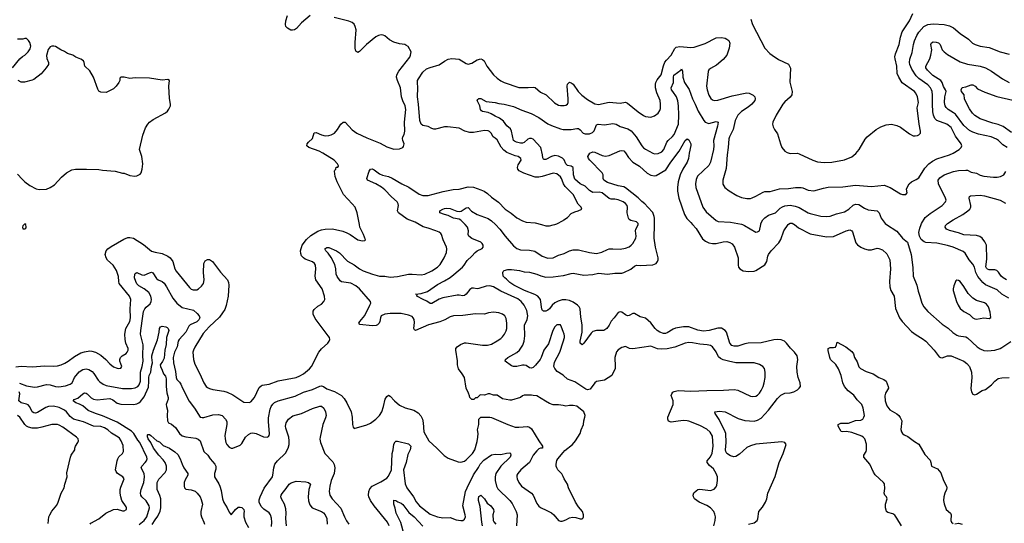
# Model space of a CAD drawing. Header units: inches. Extents: x 1771504 to 1971212, y 471788 to 643615.
# Tile 531 of 587: x 1903994 to 1914876, y 526698 to 532264. Entities that reach past the tile are written whole.
import ezdxf

# ---------------------------------------------------------------- set-up
doc = ezdxf.new("R2010")
doc.units = ezdxf.units.IN
doc.header["$MEASUREMENT"] = 0
for name, color, linetype in [('B9502', 7, 'Continuous'), ('B9503', 7, 'Continuous'), ('B9512', 7, 'Continuous'), ('B9513', 7, 'Continuous')]:
    doc.layers.add(name, color=color, linetype=linetype)

msp = doc.modelspace()

# ---------------------------------------------------------------- linework, layer by layer
at = {"layer": 'B9502', "color": 5}
for points, elevation in [([(1903950, 528427), (1904010, 528435), (1904130, 528426), (1904270, 528438), (1904370, 528435), (1904410, 528438), (1904452, 528448), (1904494, 528466), (1904530, 528488), (1904598, 528542), (1904670, 528581), (1904710, 528594), (1904770, 528603), (1904790, 528602), (1904830, 528590), (1904890, 528556), (1904946, 528510), (1904990, 528459), (1905030, 528429), (1905070, 528412), (1905090, 528409), (1905110, 528414), (1905121, 528430), (1905100, 528490), (1905099, 528510), (1905107, 528530), (1905128, 528550), (1905170, 528575), (1905183, 528590), (1905191, 528610), (1905191, 528631), (1905168, 528690), (1905159, 528730), (1905157, 528790), (1905166, 528850), (1905210, 528930), (1905219, 528970), (1905215, 529070), (1905223, 529170), (1905209, 529210), (1905094, 529350), (1905089, 529370), (1905085, 529425), (1905064, 529490), (1905026, 529550), (1904966, 529606), (1904948, 529630), (1904939, 529670), (1904950, 529710), (1904968, 529732), (1905003, 529757), (1905143, 529837), (1905190, 529855), (1905210, 529858), (1905251, 529851), (1905361, 529781), (1905450, 529707), (1905490, 529693), (1905570, 529678), (1905631, 529651), (1905656, 529630), (1905685, 529590), (1905710, 529510), (1905725, 529485), (1905870, 529304), (1905890, 529287), (1905910, 529279), (1905950, 529280), (1905970, 529290), (1906003, 529317), (1906025, 529350), (1906033, 529390), (1906027, 529470), (1906029, 529571), (1906042, 529598), (1906068, 529612), (1906090, 529614), (1906126, 529590), (1906215, 529475), (1906289, 529390), (1906300, 529360), (1906304, 529330), (1906298, 529210), (1906276, 529104), (1906260, 529060), (1906237, 529023), (1906203, 528977), (1906089, 528870), (1906023, 528797), (1905930, 528645), (1905913, 528610), (1905909, 528590), (1905915, 528510), (1905930, 528456), (1905986, 528350), (1906028, 528250), (1906055, 528210), (1906070, 528197), (1906090, 528186), (1906130, 528176), (1906250, 528157), (1906287, 528147), (1906350, 528117), (1906470, 528038), (1906530, 528033), (1906550, 528042), (1906590, 528088), (1906642, 528198), (1906661, 528219), (1906675, 528225), (1906750, 528236), (1906850, 528273), (1907050, 528309), (1907090, 528326), (1907130, 528350), (1907196, 528404), (1907218, 528430), (1907300, 528590), (1907330, 528627), (1907399, 528690), (1907414, 528710), (1907421, 528730), (1907418, 528750), (1907405, 528770), (1907260, 528960), (1907238, 529010), (1907239, 529041), (1907250, 529061), (1907290, 529096), (1907330, 529121), (1907357, 529150), (1907365, 529170), (1907361, 529210), (1907338, 529290), (1907268, 529390), (1907261, 529430), (1907268, 529510), (1907264, 529550), (1907251, 529570), (1907229, 529589), (1907150, 529616), (1907130, 529630), (1907110, 529654), (1907101, 529681), (1907099, 529710), (1907116, 529770), (1907164, 529836), (1907210, 529880), (1907290, 529928), (1907330, 529943), (1907370, 529950), (1907452, 529952), (1907565, 529925), (1907609, 529909), (1907648, 529888), (1907732, 529830), (1907782, 529818), (1907810, 529822), (1907815, 529830), (1907794, 529890), (1907754, 529970), (1907748, 530000)], 380), ([(1904044, 530000), (1904030, 529986), (1904025, 529970), (1904030, 529954), (1904050, 529954), (1904062, 529958), (1904066, 529970), (1904062, 530000)], 420), ([(1910000, 527999), (1909949, 528009), (1909889, 528009), (1909850, 528022), (1909806, 528046), (1909710, 528108), (1909670, 528109), (1909650, 528115), (1909570, 528115), (1909550, 528108), (1909530, 528089), (1909430, 528057), (1909410, 528057), (1909330, 528074), (1909270, 528115), (1909230, 528115), (1909190, 528129), (1909170, 528129), (1909130, 528115), (1909084, 528116), (1909050, 528086), (1909030, 528086), (1909013, 528067), (1908990, 528066), (1908968, 528090), (1908967, 528107), (1908956, 528136), (1908929, 528190), (1908909, 528310), (1908885, 528350), (1908844, 528404), (1908834, 528450), (1908832, 528492), (1908813, 528610), (1908816, 528630), (1908829, 528650), (1908866, 528674), (1908910, 528691), (1908930, 528693), (1909110, 528665), (1909166, 528666), (1909210, 528679), (1909270, 528713), (1909310, 528740), (1909330, 528760), (1909354, 528790), (1909370, 528825), (1909377, 528850), (1909379, 528910), (1909370, 528962), (1909355, 528990), (1909330, 529009), (1909290, 529025), (1909230, 529032), (1909177, 529023), (1909130, 529009), (1909030, 529013), (1908890, 528993), (1908789, 528991), (1908750, 528980), (1908693, 528947), (1908637, 528923), (1908514, 528890), (1908370, 528828), (1908356, 528836), (1908351, 528851), (1908356, 528916), (1908353, 528950), (1908344, 528970), (1908330, 528982), (1908290, 528997), (1908210, 529016), (1908090, 529018), (1908030, 529010), (1907990, 528990), (1907980, 528970), (1907974, 528930), (1907966, 528910), (1907950, 528893), (1907935, 528885), (1907890, 528882), (1907754, 528894), (1907744, 528910), (1907753, 528930), (1907810, 528995), (1907865, 529110), (1907873, 529130), (1907871, 529151), (1907750, 529290), (1907710, 529322), (1907652, 529352), (1907550, 529368), (1907537, 529377), (1907504, 529424), (1907491, 529450), (1907489, 529510), (1907477, 529557), (1907436, 529636), (1907403, 529683), (1907376, 529710), (1907366, 529730), (1907390, 529745), (1907410, 529746), (1907495, 529710), (1907530, 529686), (1907616, 529596), (1907690, 529556), (1907751, 529511), (1907790, 529489), (1907892, 529452), (1907970, 529430), (1908030, 529428), (1908090, 529417), (1908170, 529424), (1908290, 529451), (1908330, 529453), (1908430, 529445), (1908470, 529452), (1908550, 529489), (1908612, 529528), (1908641, 529559), (1908687, 529630), (1908711, 529690), (1908716, 529730), (1908711, 529750), (1908674, 529830), (1908657, 529890), (1908650, 529899), (1908630, 529914), (1908594, 529930), (1908510, 529959), (1908453, 529973), (1908408, 530000)], 360), ([(1910000, 528817), (1909984, 528864), (1909970, 528890), (1909950, 528893), (1909930, 528890), (1909907, 528870), (1909887, 528830), (1909838, 528682), (1909787, 528610), (1909758, 528530), (1909745, 528510), (1909696, 528444), (1909670, 528418), (1909650, 528411), (1909630, 528417), (1909590, 528441), (1909570, 528446), (1909550, 528445), (1909490, 528430), (1909451, 528431), (1909430, 528439), (1909360, 528490), (1909365, 528510), (1909388, 528530), (1909490, 528587), (1909518, 528610), (1909555, 528665), (1909571, 528709), (1909576, 528770), (1909573, 528887), (1909601, 528950), (1909609, 528990), (1909608, 529010), (1909598, 529050), (1909569, 529109), (1909536, 529150), (1909498, 529178), (1909310, 529264), (1909230, 529310), (1909190, 529323), (1909150, 529319), (1909070, 529293), (1909050, 529291), (1909010, 529297), (1908990, 529295), (1908970, 529281), (1908930, 529231), (1908910, 529216), (1908890, 529213), (1908850, 529220), (1908830, 529219), (1908670, 529189), (1908630, 529175), (1908550, 529127), (1908530, 529127), (1908493, 529153), (1908452, 529170), (1908385, 529210), (1908387, 529227), (1908368, 529230), (1908430, 529237), (1908500, 529260), (1908610, 529337), (1908690, 529377), (1908750, 529416), (1908793, 529447), (1908887, 529530), (1908905, 529550), (1908939, 529601), (1908992, 529650), (1909028, 529692), (1909051, 529709), (1909104, 529736), (1909116, 529750), (1909116, 529770), (1909106, 529790), (1909090, 529806), (1908990, 529846), (1908958, 529870), (1908949, 529890), (1908956, 529930), (1908945, 529970), (1908916, 530000)], 340), ([(1909251, 530000), (1909300, 529950), (1909360, 529870), (1909450, 529765), (1909490, 529734), (1909530, 529722), (1909630, 529718), (1909687, 529707), (1909770, 529649), (1909830, 529628), (1909890, 529632), (1909950, 529661), (1910000, 529675)], 340), ([(1909762, 530000), (1909810, 529987), (1909850, 529987), (1909890, 529995), (1909907, 530000)], 360), ([(1903990, 528245), (1904070, 528219), (1904156, 528204), (1904190, 528207), (1904290, 528231), (1904330, 528227), (1904390, 528210), (1904427, 528207), (1904501, 528219), (1904550, 528234), (1904575, 528250), (1904601, 528310), (1904650, 528372), (1904690, 528399), (1904730, 528405), (1904757, 528397), (1904794, 528374), (1904814, 528354), (1904861, 528281), (1904880, 528260), (1904916, 528236), (1904950, 528220), (1905130, 528187), (1905230, 528186), (1905270, 528195), (1905298, 528210), (1905315, 528230), (1905330, 528270), (1905330, 528370), (1905348, 528432), (1905357, 528490), (1905354, 528554), (1905360, 528670), (1905329, 528790), (1905331, 528830), (1905353, 528987), (1905363, 529037), (1905376, 529070), (1905390, 529088), (1905435, 529125), (1905446, 529150), (1905450, 529170), (1905445, 529210), (1905421, 529250), (1905370, 529288), (1905310, 529323), (1905290, 529344), (1905276, 529370), (1905264, 529410), (1905265, 529450), (1905270, 529458), (1905290, 529470), (1905344, 529444), (1905370, 529442), (1905430, 529467), (1905450, 529472), (1905467, 529467), (1905505, 529405), (1905525, 529390), (1905570, 529371), (1905591, 529351), (1905618, 529310), (1905685, 529185), (1905729, 529129), (1905790, 529084), (1905914, 529054), (1905957, 529017), (1905979, 528990), (1905984, 528970), (1905974, 528946), (1905950, 528925), (1905879, 528890), (1905863, 528877), (1905830, 528810), (1905757, 528730), (1905744, 528710), (1905734, 528650), (1905704, 528590), (1905691, 528529), (1905694, 528470), (1905717, 528377), (1905722, 528310), (1905730, 528288), (1905759, 528259), (1905775, 528235), (1905794, 528190), (1905867, 528047), (1905926, 527970), (1905990, 527870), (1906010, 527866), (1906030, 527868), (1906130, 527896), (1906190, 527900), (1906230, 527888), (1906270, 527850), (1906282, 527822), (1906285, 527790), (1906262, 527670), (1906263, 527630), (1906272, 527590), (1906282, 527570), (1906310, 527538), (1906330, 527528), (1906350, 527530), (1906430, 527560), (1906450, 527579), (1906490, 527650), (1906521, 527679), (1906550, 527693), (1906570, 527696), (1906609, 527689), (1906690, 527653), (1906729, 527651), (1906743, 527657), (1906752, 527668), (1906753, 527687), (1906742, 527822), (1906744, 527864), (1906761, 527959), (1906772, 527988), (1906790, 528015), (1906810, 528033), (1906850, 528053), (1907038, 528102), (1907130, 528146), (1907230, 528175), (1907310, 528212), (1907330, 528216), (1907350, 528210), (1907390, 528185), (1907474, 528154), (1907549, 528109), (1907579, 528079), (1907610, 528030), (1907658, 527930), (1907670, 527870), (1907671, 527791), (1907680, 527760), (1907690, 527745), (1907830, 527787), (1907870, 527805), (1907930, 527848), (1907970, 527890), (1907995, 527930), (1908016, 527990), (1908032, 528070), (1908050, 528101), (1908070, 528114), (1908090, 528104), (1908135, 528050), (1908190, 528004), (1908254, 527974), (1908350, 527950), (1908399, 527919), (1908427, 527887), (1908445, 527850), (1908453, 527810), (1908460, 527710), (1908517, 527610), (1908605, 527530), (1908686, 527446), (1908730, 527419), (1908839, 527379), (1908870, 527374), (1908910, 527383), (1908930, 527398), (1908998, 527470), (1909023, 527510), (1909050, 527602), (1909057, 527650), (1909062, 527690), (1909055, 527730), (1909068, 527790), (1909067, 527847), (1909090, 527871), (1909190, 527871), (1909210, 527867), (1909388, 527788), (1909470, 527761), (1909510, 527759), (1909608, 527768), (1909630, 527762), (1909650, 527741), (1909730, 527611), (1909773, 527550), (1909772, 527530), (1909750, 527530), (1909730, 527520), (1909710, 527500), (1909670, 527452), (1909629, 527370), (1909532, 527290), (1909498, 527250), (1909490, 527230), (1909490, 527210), (1909493, 527190), (1909509, 527150), (1909541, 527110), (1909652, 527032), (1909670, 527007), (1909710, 526916), (1909730, 526887), (1909751, 526871), (1909821, 526841), (1909870, 526813), (1909898, 526790), (1909950, 526730), (1909970, 526722), (1909990, 526723), (1910000, 526726)], 360), ([(1910000, 529166), (1909990, 529166), (1909946, 529154), (1909907, 529133), (1909880, 529110), (1909850, 529070), (1909830, 529053), (1909810, 529043), (1909784, 529044), (1909771, 529051), (1909765, 529065), (1909751, 529170), (1909719, 529210), (1909687, 529227), (1909573, 529270), (1909457, 529330), (1909410, 529361), (1909376, 529396), (1909357, 529410), (1909339, 529430), (1909334, 529470), (1909338, 529482), (1909347, 529493), (1909390, 529504), (1909430, 529502), (1909518, 529490), (1909570, 529477), (1909630, 529472), (1909710, 529453), (1909753, 529433), (1909810, 529419), (1909890, 529422), (1910000, 529435)], 320), ([(1905315, 526685), (1905370, 526730), (1905398, 526770), (1905428, 526870), (1905426, 526890), (1905390, 526946), (1905343, 526990), (1905332, 527010), (1905330, 527030), (1905338, 527070), (1905367, 527150), (1905375, 527210), (1905369, 527250), (1905336, 527310), (1905343, 527330), (1905381, 527370), (1905394, 527390), (1905401, 527410), (1905400, 527430), (1905320, 527590), (1905298, 527618), (1905256, 527690), (1905230, 527717), (1905070, 527816), (1904910, 527887), (1904831, 527910), (1904750, 527943), (1904690, 527995), (1904655, 528015), (1904614, 528030), (1904584, 528050), (1904595, 528065), (1904638, 528082), (1904690, 528129), (1904710, 528138), (1904730, 528137), (1904740, 528130), (1904783, 528083), (1904808, 528068), (1904850, 528062), (1904990, 528076), (1905022, 528062), (1905070, 528026), (1905110, 528014), (1905250, 528012), (1905290, 528020), (1905310, 528028), (1905330, 528044), (1905370, 528094), (1905416, 528204), (1905422, 528270), (1905420, 528310), (1905425, 528330), (1905445, 528370), (1905450, 528430), (1905460, 528470), (1905453, 528530), (1905456, 528550), (1905472, 528610), (1905516, 528724), (1905536, 528810), (1905540, 528850), (1905550, 528870), (1905570, 528877), (1905610, 528870), (1905623, 528863), (1905636, 528850), (1905644, 528830), (1905617, 528750), (1905614, 528674), (1905597, 528610), (1905590, 528524), (1905574, 528486), (1905546, 528450), (1905550, 528430), (1905570, 528390), (1905583, 528350), (1905604, 528324), (1905614, 528294), (1905612, 528210), (1905621, 528141), (1905635, 528090), (1905635, 528070), (1905614, 528010), (1905615, 527990), (1905626, 527950), (1905622, 527890), (1905627, 527830), (1905640, 527810), (1905670, 527795), (1905716, 527756), (1905759, 527690), (1905790, 527665), (1905830, 527653), (1905940, 527640), (1905968, 527628), (1905987, 527610), (1906029, 527490), (1906074, 527450), (1906100, 527410), (1906150, 527353), (1906160, 527330), (1906163, 527297), (1906146, 527250), (1906146, 527210), (1906194, 527134), (1906207, 527107), (1906220, 527060), (1906235, 526970), (1906250, 526927), (1906288, 526870), (1906310, 526822), (1906330, 526792), (1906379, 526850), (1906410, 526876), (1906430, 526878), (1906450, 526872), (1906470, 526852), (1906476, 526830), (1906471, 526809), (1906471, 526770), (1906488, 526710), (1906521, 526650)], 340), ([(1910000, 528334), (1909934, 528374), (1909907, 528410), (1909899, 528430), (1909903, 528477), (1909965, 528590), (1910000, 528704)], 340), ([(1904771, 526689), (1904781, 526699), (1904870, 526746), (1904947, 526810), (1905030, 526850), (1905070, 526855), (1905130, 526834), (1905150, 526834), (1905173, 526850), (1905175, 526870), (1905170, 526879), (1905121, 526950), (1905110, 526990), (1905105, 527030), (1905105, 527070), (1905110, 527099), (1905150, 527190), (1905135, 527210), (1905075, 527250), (1905060, 527270), (1905054, 527290), (1905070, 527390), (1905078, 527410), (1905090, 527434), (1905130, 527470), (1905140, 527490), (1905136, 527556), (1905115, 527610), (1905098, 527638), (1905084, 527650), (1905010, 527693), (1904967, 527730), (1904930, 527752), (1904890, 527766), (1904810, 527772), (1904698, 527818), (1904590, 527849), (1904550, 527879), (1904512, 527930), (1904490, 527949), (1904430, 527979), (1904369, 527991), (1904311, 527989), (1904283, 527977), (1904190, 527922), (1904170, 527916), (1904150, 527918), (1904130, 527931), (1904104, 527984), (1904086, 528006), (1904070, 528015), (1904009, 528030), (1903985, 528050), (1903997, 528130), (1903989, 528150)], 360), ([(1906777, 526663), (1906781, 526710), (1906776, 526756), (1906767, 526790), (1906750, 526812), (1906694, 526854), (1906664, 526884), (1906642, 526930), (1906642, 526958), (1906651, 526990), (1906695, 527085), (1906787, 527210), (1906793, 527230), (1906801, 527310), (1906814, 527350), (1906844, 527390), (1906930, 527473), (1906960, 527530), (1906971, 527570), (1906973, 527610), (1906967, 527650), (1906934, 527750), (1906932, 527770), (1906940, 527810), (1906964, 527850), (1907014, 527886), (1907110, 527910), (1907230, 527968), (1907310, 527993), (1907330, 527991), (1907355, 527970), (1907374, 527930), (1907380, 527890), (1907375, 527865), (1907345, 527790), (1907314, 527650), (1907312, 527628), (1907317, 527590), (1907366, 527470), (1907456, 527376), (1907468, 527348), (1907477, 527310), (1907468, 527250), (1907436, 527170), (1907420, 527110), (1907416, 527050), (1907422, 527010), (1907449, 526970), (1907545, 526865), (1907584, 526770), (1907607, 526727), (1907632, 526690)], 340), ([(1904310, 526694), (1904317, 526770), (1904327, 526793), (1904349, 526831), (1904403, 526897), (1904419, 526930), (1904453, 527030), (1904485, 527090), (1904493, 527130), (1904519, 527210), (1904515, 527255), (1904554, 527430), (1904562, 527450), (1904602, 527510), (1904602, 527530), (1904609, 527550), (1904635, 527590), (1904642, 527610), (1904639, 527630), (1904621, 527650), (1904470, 527760), (1904430, 527783), (1904410, 527788), (1904350, 527790), (1904240, 527760), (1904189, 527751), (1904130, 527750), (1904090, 527761), (1904070, 527771), (1904049, 527789), (1903995, 527870), (1903970, 527891)], 380), ([(1905457, 526683), (1905490, 526737), (1905522, 526778), (1905547, 526833), (1905554, 526870), (1905553, 526970), (1905544, 527004), (1905512, 527070), (1905515, 527150), (1905530, 527184), (1905600, 527260), (1905617, 527290), (1905617, 527330), (1905602, 527370), (1905581, 527401), (1905530, 527451), (1905473, 527530), (1905445, 527590), (1905412, 527630), (1905405, 527655), (1905405, 527675), (1905410, 527679), (1905430, 527678), (1905445, 527670), (1905508, 527608), (1905539, 527599), (1905579, 527559), (1905650, 527528), (1905710, 527487), (1905740, 527460), (1905767, 527410), (1905788, 527350), (1905808, 527310), (1905852, 527250), (1905854, 527230), (1905823, 527177), (1905813, 527150), (1905810, 527110), (1905815, 527090), (1905830, 527074), (1905890, 527067), (1905932, 527052), (1905956, 527030), (1905987, 526990), (1906001, 526961), (1906014, 526910), (1905997, 526830), (1905996, 526796), (1906002, 526770), (1906030, 526710), (1906035, 526690)], 320), ([(1908078, 526670), (1908060, 526710), (1907910, 526891), (1907870, 526950), (1907853, 526990), (1907850, 527010), (1907852, 527050), (1907862, 527078), (1907891, 527109), (1907985, 527155), (1908050, 527198), (1908070, 527220), (1908102, 527290), (1908109, 527470), (1908123, 527510), (1908129, 527571), (1908142, 527598), (1908150, 527604), (1908170, 527605), (1908290, 527577), (1908317, 527550), (1908311, 527510), (1908283, 527457), (1908266, 527370), (1908236, 527290), (1908255, 527135), (1908271, 527091), (1908345, 526990), (1908376, 526936), (1908414, 526890), (1908530, 526799), (1908610, 526769), (1908670, 526759), (1908750, 526761), (1908818, 526738), (1908870, 526729), (1908890, 526730), (1908910, 526744), (1908920, 526770), (1908919, 526790), (1908892, 526890), (1908922, 527050), (1908938, 527090), (1909010, 527234), (1909066, 527314), (1909085, 527350), (1909124, 527396), (1909210, 527454), (1909250, 527462), (1909310, 527458), (1909374, 527474), (1909410, 527475), (1909419, 527470), (1909424, 527450), (1909415, 527430), (1909310, 527331), (1909258, 527250), (1909249, 527210), (1909249, 527170), (1909262, 527110), (1909277, 527077), (1909412, 526950), (1909436, 526916), (1909482, 526830), (1909494, 526790), (1909486, 526670)], 340), ([(1910000, 527216), (1909986, 527246), (1909943, 527290), (1909929, 527310), (1909923, 527330), (1909923, 527350), (1909929, 527391), (1909942, 527410), (1910000, 527479)], 360), ([(1906943, 526670), (1906935, 526750), (1906939, 526810), (1906936, 526856), (1906920, 526910), (1906886, 526970), (1906881, 526990), (1906885, 527010), (1906894, 527026), (1906939, 527081), (1906971, 527129), (1906994, 527146), (1907050, 527162), (1907156, 527156), (1907187, 527147), (1907208, 527130), (1907191, 527070), (1907182, 526990), (1907187, 526947), (1907201, 526901), (1907228, 526868), (1907329, 526829), (1907352, 526812), (1907370, 526790), (1907389, 526750), (1907392, 526690)], 320), ([(1908244, 526570), (1908205, 526705), (1908153, 526810), (1908145, 526865), (1908128, 526910), (1908130, 526952), (1908150, 526951), (1908174, 526934), (1908210, 526920), (1908230, 526904), (1908296, 526816), (1908353, 526770), (1908450, 526666)], 320), ([(1909110, 526670), (1909100, 526710), (1909085, 526885), (1909064, 526950), (1909063, 526970), (1909070, 526993), (1909090, 527008), (1909130, 526970), (1909162, 526922), (1909200, 526890), (1909232, 526852), (1909234, 526830), (1909225, 526790), (1909228, 526728), (1909234, 526714), (1909255, 526690)], 320)]:
    msp.add_lwpolyline(points, dxfattribs=dict(at, elevation=elevation))
at = {"layer": 'B9503', "color": 5}
for points, elevation in [([(1907204, 532310), (1907109, 532230), (1907052, 532168), (1907030, 532151), (1907010, 532147), (1906990, 532148), (1906953, 532170), (1906937, 532190), (1906931, 532211), (1906935, 532250), (1906955, 532310)], 380), ([(1907748, 530000), (1907723, 530130), (1907701, 530190), (1907670, 530229), (1907572, 530330), (1907501, 530470), (1907481, 530530), (1907475, 530590), (1907478, 530602), (1907487, 530613), (1907490, 530634), (1907510, 530634), (1907516, 530644), (1907518, 530650), (1907508, 530670), (1907469, 530710), (1907346, 530790), (1907305, 530810), (1907191, 530851), (1907169, 530870), (1907172, 530890), (1907187, 530910), (1907230, 530950), (1907250, 531015), (1907270, 531017), (1907330, 530992), (1907370, 530982), (1907410, 530984), (1907437, 530990), (1907475, 531010), (1907506, 531050), (1907543, 531110), (1907570, 531133), (1907590, 531131), (1907670, 531048), (1907721, 531010), (1907830, 530959), (1907979, 530899), (1908050, 530859), (1908130, 530831), (1908190, 530838), (1908228, 530852), (1908236, 530864), (1908242, 530890), (1908227, 530927), (1908225, 530950), (1908230, 530970), (1908245, 530995), (1908250, 531030), (1908247, 531130), (1908262, 531270), (1908255, 531310), (1908227, 531367), (1908214, 531410), (1908202, 531510), (1908168, 531590), (1908159, 531630), (1908164, 531656), (1908186, 531694), (1908306, 531850), (1908315, 531870), (1908321, 531910), (1908286, 531966), (1908263, 531983), (1908249, 531989), (1908190, 531996), (1908130, 532016), (1908082, 532042), (1908030, 532084), (1908010, 532093), (1907990, 532096), (1907959, 532090), (1907930, 532074), (1907827, 531990), (1907750, 531912), (1907730, 531900), (1907710, 531917), (1907702, 531950), (1907700, 532010), (1907712, 532150), (1907703, 532190), (1907690, 532216), (1907670, 532233), (1907631, 532249), (1907470, 532287)], 380), ([(1903915, 531730), (1903995, 531830), (1904024, 531856), (1904050, 531871), (1904089, 531910), (1904110, 531941), (1904116, 531970), (1904105, 532010), (1904090, 532035), (1904070, 532055), (1904050, 532055), (1904029, 532049), (1903968, 532050)], 420), ([(1903970, 530558), (1904020, 530500), (1904051, 530470), (1904105, 530430), (1904175, 530395), (1904210, 530388), (1904290, 530391), (1904332, 530408), (1904380, 530440), (1904457, 530523), (1904510, 530571), (1904570, 530603), (1904609, 530611), (1904733, 530613), (1904867, 530607), (1904910, 530599), (1905050, 530591), (1905130, 530567), (1905150, 530567), (1905210, 530543), (1905266, 530534), (1905290, 530537), (1905324, 530556), (1905336, 530570), (1905349, 530610), (1905353, 530670), (1905345, 530750), (1905319, 530830), (1905353, 530987), (1905385, 531070), (1905409, 531110), (1905430, 531131), (1905470, 531161), (1905606, 531234), (1905627, 531253), (1905644, 531276), (1905660, 531310), (1905661, 531330), (1905651, 531391), (1905641, 531530), (1905648, 531590), (1905630, 531602), (1905570, 531595), (1905430, 531617), (1905270, 531621), (1905210, 531615), (1905150, 531628), (1905113, 531627), (1905102, 531618), (1905102, 531590), (1905091, 531570), (1905061, 531530), (1905030, 531501), (1904950, 531459), (1904890, 531464), (1904870, 531475), (1904856, 531496), (1904809, 531630), (1904770, 531698), (1904715, 531750), (1904708, 531790), (1904698, 531810), (1904669, 531829), (1904615, 531850), (1904582, 531870), (1904522, 531890), (1904490, 531913), (1904450, 531930), (1904390, 531969), (1904370, 531973), (1904350, 531973), (1904330, 531965), (1904310, 531934), (1904289, 531869), (1904295, 531835), (1904311, 531790), (1904311, 531770), (1904287, 531730), (1904230, 531665), (1904150, 531604), (1904130, 531594), (1904046, 531574), (1904010, 531574), (1903978, 531590)], 420), ([(1910000, 530459), (1909982, 530510), (1909970, 530527), (1909930, 530559), (1909890, 530566), (1909770, 530531), (1909730, 530524), (1909690, 530524), (1909566, 530566), (1909513, 530593), (1909501, 530610), (1909495, 530630), (1909502, 530658), (1909536, 530710), (1909534, 530730), (1909502, 530750), (1909470, 530759), (1909377, 530797), (1909343, 530823), (1909315, 530855), (1909270, 530935), (1909250, 530956), (1909227, 530970), (1909206, 531010), (1909188, 531028), (1909170, 531034), (1909130, 531038), (1909010, 531016), (1908970, 531017), (1908912, 531032), (1908850, 531065), (1908721, 531079), (1908690, 531079), (1908590, 531054), (1908570, 531055), (1908550, 531061), (1908510, 531083), (1908450, 531093), (1908430, 531110), (1908418, 531150), (1908402, 531330), (1908390, 531410), (1908396, 531510), (1908390, 531570), (1908392, 531590), (1908401, 531610), (1908450, 531685), (1908490, 531719), (1908530, 531736), (1908630, 531764), (1908690, 531806), (1908730, 531826), (1908770, 531834), (1908850, 531826), (1908930, 531778), (1908950, 531774), (1908990, 531784), (1909050, 531819), (1909090, 531830), (1909110, 531824), (1909128, 531808), (1909158, 531750), (1909230, 531656), (1909270, 531617), (1909310, 531589), (1909350, 531569), (1909510, 531515), (1909613, 531513), (1909670, 531519), (1909690, 531513), (1909750, 531464), (1909813, 531433), (1909906, 531346), (1909950, 531320), (1909970, 531315), (1910000, 531316)], 360), ([(1910000, 530725), (1909993, 530733), (1909970, 530746), (1909950, 530755), (1909910, 530761), (1909870, 530750), (1909810, 530720), (1909790, 530718), (1909782, 530722), (1909776, 530736), (1909773, 530770), (1909753, 530850), (1909670, 530942), (1909650, 530951), (1909629, 530951), (1909610, 530943), (1909570, 530908), (1909550, 530900), (1909530, 530899), (1909485, 530910), (1909461, 530921), (1909450, 530930), (1909430, 531030), (1909417, 531057), (1909378, 531090), (1909342, 531142), (1909296, 531176), (1909250, 531196), (1909205, 531225), (1909170, 531239), (1909109, 531249), (1909097, 531257), (1909088, 531270), (1909080, 531310), (1909049, 531370), (1909057, 531383), (1909070, 531391), (1909090, 531393), (1909150, 531358), (1909249, 531349), (1909290, 531336), (1909350, 531329), (1909450, 531306), (1909543, 531263), (1909647, 531227), (1909730, 531184), (1909830, 531113), (1909870, 531095), (1909970, 531059), (1910000, 531052)], 340), ([(1908408, 530000), (1908366, 530026), (1908278, 530058), (1908182, 530130), (1908171, 530150), (1908182, 530210), (1908178, 530230), (1908166, 530250), (1908105, 530305), (1908030, 530382), (1907992, 530412), (1907930, 530448), (1907839, 530490), (1907830, 530510), (1907857, 530590), (1907870, 530613), (1907890, 530614), (1907910, 530604), (1907970, 530562), (1908004, 530544), (1908070, 530530), (1908110, 530512), (1908217, 530450), (1908293, 530413), (1908410, 530335), (1908450, 530322), (1908510, 530321), (1908675, 530365), (1908786, 530386), (1908851, 530389), (1908950, 530415), (1909010, 530411), (1909090, 530385), (1909128, 530368), (1909164, 530344), (1909210, 530302), (1909286, 530246), (1909360, 530170), (1909426, 530126), (1909490, 530073), (1909550, 530040), (1909593, 530027), (1909690, 530019), (1909762, 530000)], 360), ([(1908916, 530000), (1908870, 530048), (1908850, 530058), (1908790, 530070), (1908730, 530100), (1908689, 530110), (1908639, 530130), (1908638, 530150), (1908669, 530170), (1908690, 530177), (1908710, 530180), (1908750, 530177), (1908826, 530146), (1908850, 530143), (1908872, 530148), (1908930, 530184), (1908950, 530188), (1908987, 530147), (1909051, 530111), (1909170, 530066), (1909210, 530042), (1909251, 530000)], 340), ([(1904062, 530000), (1904062, 530002), (1904050, 530006), (1904044, 530000)], 420), ([(1909907, 530000), (1909930, 530007), (1910000, 530045)], 360)]:
    msp.add_lwpolyline(points, dxfattribs=dict(at, elevation=elevation))
at = {"layer": 'B9512', "color": 5}
for points, elevation in [([(1910000, 529675), (1910010, 529678), (1910070, 529708), (1910110, 529720), (1910170, 529720), (1910290, 529690), (1910370, 529679), (1910427, 529693), (1910490, 529725), (1910510, 529730), (1910550, 529733), (1910630, 529727), (1910690, 529737), (1910730, 529753), (1910753, 529770), (1910771, 529790), (1910802, 529850), (1910806, 529870), (1910799, 529930), (1910802, 529950), (1910826, 529990), (1910828, 530000)], 340), ([(1910000, 529435), (1910004, 529436), (1910090, 529460), (1910110, 529462), (1910230, 529442), (1910330, 529447), (1910390, 529461), (1910490, 529452), (1910570, 529463), (1910650, 529464), (1910670, 529469), (1910750, 529508), (1910790, 529540), (1910810, 529549), (1910850, 529546), (1910990, 529553), (1911027, 529570), (1911045, 529590), (1911052, 529610), (1911052, 529630), (1911021, 529750), (1911006, 529850), (1911009, 530000)], 320), ([(1911431, 530000), (1911470, 529956), (1911542, 529842), (1911575, 529815), (1911610, 529799), (1911650, 529789), (1911690, 529792), (1911770, 529810), (1911810, 529812), (1911843, 529803), (1911867, 529787), (1911895, 529750), (1911933, 529633), (1911936, 529550), (1911940, 529530), (1911954, 529510), (1911990, 529488), (1912050, 529479), (1912110, 529483), (1912130, 529490), (1912230, 529553), (1912253, 529590), (1912262, 529650), (1912270, 529670), (1912301, 529710), (1912383, 529797), (1912405, 529835), (1912440, 529930), (1912488, 530000)], 320), ([(1911981, 530000), (1912005, 529990), (1912130, 529917), (1912150, 529919), (1912169, 529931), (1912184, 530000)], 340), ([(1912556, 530000), (1912603, 529963), (1912730, 529898), (1912910, 529865), (1912990, 529868), (1913130, 529930), (1913170, 529940), (1913190, 529930), (1913198, 529918), (1913236, 529796), (1913255, 529775), (1913290, 529751), (1913330, 529733), (1913370, 529722), (1913410, 529722), (1913470, 529738), (1913490, 529736), (1913530, 529722), (1913577, 529677), (1913610, 529610), (1913620, 529510), (1913606, 529370), (1913610, 529310), (1913622, 529270), (1913659, 529210), (1913673, 529073), (1913719, 528970), (1913749, 528930), (1913850, 528819), (1913902, 528782), (1913970, 528742), (1914010, 528709), (1914102, 528610), (1914157, 528537), (1914170, 528529), (1914190, 528525), (1914250, 528549), (1914290, 528547), (1914429, 528489), (1914464, 528464), (1914492, 528432), (1914513, 528370), (1914517, 528310), (1914506, 528186), (1914512, 528152), (1914530, 528125), (1914550, 528119), (1914570, 528125), (1914630, 528165), (1914670, 528178), (1914733, 528227), (1914770, 528270), (1914810, 528297), (1914850, 528307), (1914931, 528309)], 320), ([(1913576, 530000), (1913690, 529925), (1913752, 529850), (1913806, 529806), (1913846, 529670), (1913865, 529525), (1913868, 529430), (1913911, 529330), (1913925, 529265), (1913944, 529210), (1913964, 529130), (1913986, 529090), (1914030, 529038), (1914190, 528899), (1914255, 528855), (1914306, 528806), (1914350, 528778), (1914371, 528770), (1914450, 528758), (1914468, 528748), (1914577, 528650), (1914610, 528626), (1914650, 528607), (1914690, 528604), (1914730, 528607), (1914770, 528613), (1914830, 528630), (1914850, 528640), (1914950, 528708)], 340), ([(1914926, 529186), (1914850, 529229), (1914797, 529277), (1914670, 529335), (1914639, 529359), (1914584, 529424), (1914563, 529470), (1914546, 529530), (1914530, 529560), (1914488, 529610), (1914443, 529683), (1914422, 529702), (1914310, 529751), (1914250, 529769), (1914130, 529794), (1914010, 529802), (1913990, 529808), (1913956, 529836), (1913938, 529870), (1913933, 529910), (1913942, 529958), (1913957, 530000)], 340), ([(1914901, 529390), (1914865, 529410), (1914842, 529430), (1914813, 529473), (1914792, 529492), (1914770, 529499), (1914710, 529500), (1914690, 529507), (1914679, 529519), (1914674, 529534), (1914684, 529616), (1914678, 529770), (1914662, 529810), (1914630, 529848), (1914606, 529866), (1914570, 529878), (1914430, 529885), (1914370, 529909), (1914270, 529935), (1914237, 529950), (1914221, 529970), (1914227, 529990), (1914237, 530000)], 320), ([(1912050, 526687), (1912110, 526704), (1912144, 526730), (1912154, 526746), (1912164, 526830), (1912203, 526877), (1912236, 526930), (1912250, 526970), (1912262, 527030), (1912344, 527216), (1912388, 527370), (1912433, 527470), (1912464, 527570), (1912452, 527592), (1912419, 527599), (1912130, 527571), (1912070, 527554), (1912030, 527535), (1911950, 527461), (1911910, 527436), (1911888, 527432), (1911850, 527443), (1911811, 527470), (1911799, 527490), (1911796, 527510), (1911801, 527590), (1911797, 527690), (1911792, 527710), (1911724, 527844), (1911679, 527910), (1911678, 527930), (1911730, 527939), (1911790, 527929), (1911936, 527856), (1912010, 527833), (1912110, 527828), (1912150, 527838), (1912190, 527859), (1912270, 527947), (1912370, 528076), (1912407, 528113), (1912450, 528136), (1912510, 528141), (1912550, 528150), (1912590, 528172), (1912610, 528190), (1912622, 528210), (1912621, 528250), (1912599, 528310), (1912586, 528370), (1912584, 528430), (1912594, 528510), (1912587, 528547), (1912559, 528590), (1912515, 528635), (1912470, 528690), (1912448, 528710), (1912410, 528726), (1912370, 528730), (1912330, 528726), (1912189, 528691), (1912045, 528690), (1912010, 528683), (1911930, 528655), (1911890, 528654), (1911864, 528664), (1911842, 528690), (1911806, 528810), (1911790, 528830), (1911750, 528853), (1911710, 528854), (1911613, 528827), (1911550, 528823), (1911490, 528832), (1911390, 528868), (1911331, 528869), (1911244, 528856), (1911216, 528844), (1911150, 528802), (1911130, 528796), (1911110, 528796), (1911070, 528810), (1911041, 528830), (1911019, 528850), (1910970, 528913), (1910910, 528966), (1910850, 528981), (1910790, 529015), (1910770, 529015), (1910730, 528996), (1910710, 528992), (1910690, 529001), (1910650, 529032), (1910630, 529035), (1910610, 529029), (1910566, 528970), (1910530, 528932), (1910510, 528889), (1910482, 528850), (1910450, 528828), (1910370, 528830), (1910330, 528817), (1910310, 528798), (1910230, 528689), (1910209, 528669), (1910190, 528688), (1910190, 528710), (1910211, 528809), (1910212, 528890), (1910197, 528977), (1910188, 529068), (1910178, 529090), (1910160, 529110), (1910110, 529142), (1910070, 529159), (1910030, 529166), (1910000, 529166)], 320), ([(1910000, 528704), (1910014, 528750), (1910015, 528770), (1910010, 528789), (1910000, 528817)], 340), ([(1911665, 526670), (1911682, 526730), (1911683, 526770), (1911678, 526798), (1911665, 526830), (1911630, 526869), (1911590, 526894), (1911505, 526930), (1911454, 526970), (1911441, 526990), (1911439, 527010), (1911446, 527034), (1911470, 527058), (1911490, 527071), (1911510, 527075), (1911630, 527059), (1911670, 527076), (1911690, 527101), (1911699, 527121), (1911707, 527170), (1911705, 527210), (1911692, 527250), (1911661, 527301), (1911617, 527337), (1911593, 527370), (1911594, 527390), (1911630, 527431), (1911647, 527473), (1911658, 527550), (1911650, 527661), (1911626, 527706), (1911590, 527737), (1911510, 527778), (1911390, 527827), (1911370, 527832), (1911330, 527833), (1911270, 527828), (1911195, 527815), (1911165, 527825), (1911156, 527850), (1911157, 527870), (1911216, 528010), (1911215, 528050), (1911195, 528110), (1911200, 528130), (1911214, 528146), (1911227, 528153), (1911270, 528164), (1911410, 528157), (1911590, 528166), (1911772, 528168), (1911890, 528178), (1911930, 528168), (1912070, 528104), (1912090, 528099), (1912130, 528104), (1912150, 528115), (1912170, 528135), (1912190, 528165), (1912211, 528210), (1912221, 528250), (1912234, 528310), (1912235, 528370), (1912225, 528410), (1912209, 528430), (1912172, 528452), (1912110, 528470), (1911910, 528473), (1911829, 528489), (1911770, 528505), (1911740, 528520), (1911719, 528539), (1911690, 528593), (1911650, 528650), (1911630, 528663), (1911592, 528672), (1911510, 528678), (1911430, 528694), (1911390, 528695), (1911350, 528687), (1911234, 528646), (1911150, 528627), (1911090, 528621), (1911045, 528625), (1910970, 528654), (1910770, 528626), (1910735, 528630), (1910690, 528652), (1910650, 528642), (1910610, 528615), (1910590, 528592), (1910573, 528530), (1910577, 528430), (1910574, 528410), (1910538, 528330), (1910459, 528281), (1910370, 528265), (1910349, 528250), (1910298, 528182), (1910270, 528174), (1910250, 528180), (1910130, 528260), (1910050, 528291), (1910006, 528330), (1910000, 528334)], 340), ([(1913739, 526670), (1913690, 526756), (1913667, 526787), (1913644, 526804), (1913590, 526816), (1913576, 526830), (1913570, 526844), (1913564, 526870), (1913564, 526910), (1913582, 526970), (1913573, 526990), (1913556, 527010), (1913550, 527030), (1913557, 527083), (1913553, 527133), (1913542, 527150), (1913450, 527232), (1913430, 527263), (1913389, 527350), (1913324, 527430), (1913324, 527450), (1913350, 527490), (1913354, 527510), (1913352, 527572), (1913333, 527630), (1913315, 527650), (1913300, 527660), (1913190, 527702), (1913132, 527712), (1913090, 527709), (1913074, 527714), (1913041, 527770), (1913041, 527790), (1913070, 527803), (1913154, 527806), (1913230, 527833), (1913290, 527837), (1913311, 527850), (1913324, 527870), (1913330, 527890), (1913316, 527970), (1913300, 528010), (1913250, 528064), (1913214, 528114), (1913150, 528162), (1913110, 528209), (1913091, 528250), (1913072, 528332), (1913044, 528404), (1913014, 528454), (1912957, 528510), (1912947, 528530), (1912930, 528606), (1912929, 528631), (1912950, 528639), (1912990, 528639), (1913010, 528646), (1913023, 528670), (1913030, 528698), (1913124, 528650), (1913190, 528598), (1913210, 528571), (1913219, 528530), (1913250, 528481), (1913269, 528429), (1913288, 528408), (1913350, 528375), (1913427, 528350), (1913489, 528309), (1913546, 528286), (1913569, 528269), (1913593, 528210), (1913595, 528190), (1913564, 528136), (1913555, 528105), (1913558, 528050), (1913577, 527997), (1913612, 527952), (1913690, 527906), (1913710, 527890), (1913727, 527867), (1913743, 527830), (1913734, 527734), (1913739, 527710), (1913750, 527691), (1913770, 527676), (1913810, 527658), (1913882, 527602), (1913930, 527573), (1913998, 527458), (1914056, 527396), (1914065, 527370), (1914070, 527330), (1914139, 527299), (1914175, 527255), (1914206, 527170), (1914238, 527110), (1914242, 527090), (1914238, 527070), (1914220, 527030), (1914209, 526990), (1914206, 526950), (1914212, 526912), (1914232, 526852), (1914282, 526810), (1914288, 526790), (1914287, 526730), (1914294, 526710), (1914310, 526694)], 280), ([(1910000, 527479), (1910019, 527501), (1910103, 527570), (1910136, 527610), (1910189, 527690), (1910199, 527730), (1910224, 527790), (1910229, 527830), (1910241, 527870), (1910244, 527890), (1910229, 527930), (1910150, 527993), (1910110, 528001), (1910070, 528001), (1910030, 527994), (1910000, 527999)], 360), ([(1910000, 526726), (1910030, 526736), (1910070, 526757), (1910104, 526764), (1910141, 526761), (1910190, 526746), (1910212, 526748), (1910222, 526758), (1910226, 526770), (1910226, 526790), (1910213, 526830), (1910170, 526879), (1910136, 526930), (1910059, 527090), (1910050, 527130), (1910012, 527190), (1910000, 527216)], 360), ([(1914330, 526691), (1914370, 526698), (1914410, 526690)], 280)]:
    msp.add_lwpolyline(points, dxfattribs=dict(at, elevation=elevation))
at = {"layer": 'B9512', "color": 5, "elevation": 360}
msp.add_lwpolyline([(1914350, 529384), (1914341, 529379), (1914317, 529323), (1914310, 529290), (1914312, 529270), (1914349, 529150), (1914366, 529110), (1914390, 529073), (1914430, 529039), (1914490, 529006), (1914530, 528970), (1914550, 528959), (1914570, 528955), (1914650, 528967), (1914710, 528963), (1914726, 528974), (1914719, 529030), (1914700, 529090), (1914679, 529119), (1914656, 529136), (1914570, 529162), (1914527, 529187), (1914476, 529236), (1914430, 529316), (1914390, 529369), (1914370, 529383)], close=True, dxfattribs=at)
at = {"layer": 'B9513', "color": 5}
for points, elevation in [([(1912075, 532270), (1912094, 532210), (1912231, 531950), (1912285, 531890), (1912311, 531871), (1912382, 531822), (1912491, 531771), (1912513, 531727), (1912506, 531574), (1912531, 531470), (1912527, 531433), (1912511, 531409), (1912450, 531357), (1912427, 531330), (1912354, 531210), (1912319, 531130), (1912315, 531110), (1912321, 531081), (1912336, 531050), (1912370, 531002), (1912403, 530890), (1912419, 530850), (1912451, 530810), (1912476, 530796), (1912510, 530785), (1912590, 530788), (1912610, 530783), (1912759, 530710), (1912810, 530694), (1912885, 530685), (1912970, 530688), (1913110, 530715), (1913191, 530749), (1913236, 530784), (1913272, 530828), (1913337, 530943), (1913361, 530970), (1913459, 531050), (1913510, 531081), (1913570, 531102), (1913630, 531110), (1913690, 531096), (1913730, 531076), (1913830, 531001), (1913870, 530982), (1913890, 530979), (1913917, 530983), (1913933, 530990), (1913949, 531010), (1913951, 531030), (1913936, 531110), (1913915, 531290), (1913928, 531350), (1913917, 531410), (1913899, 531450), (1913882, 531470), (1913746, 531566), (1913710, 531630), (1913694, 531670), (1913690, 531750), (1913670, 531830), (1913667, 531853), (1913672, 531888), (1913713, 531990), (1913729, 532070), (1913748, 532130), (1913827, 532250), (1913866, 532334)], 380), ([(1910000, 531316), (1910010, 531316), (1910030, 531319), (1910050, 531331), (1910056, 531350), (1910057, 531390), (1910046, 531530), (1910050, 531551), (1910070, 531575), (1910090, 531567), (1910110, 531551), (1910168, 531470), (1910208, 531430), (1910270, 531383), (1910350, 531335), (1910390, 531326), (1910510, 531352), (1910630, 531343), (1910690, 531352), (1910710, 531343), (1910830, 531247), (1910890, 531206), (1910910, 531195), (1910970, 531188), (1911010, 531202), (1911050, 531231), (1911070, 531261), (1911076, 531284), (1911077, 531330), (1911071, 531370), (1911037, 531457), (1911022, 531510), (1911021, 531550), (1911026, 531570), (1911041, 531599), (1911084, 531656), (1911110, 531753), (1911126, 531794), (1911142, 531818), (1911196, 531870), (1911233, 531947), (1911250, 531961), (1911290, 531969), (1911410, 531956), (1911450, 531960), (1911570, 531999), (1911690, 532063), (1911750, 532068), (1911790, 532060), (1911810, 532050), (1911830, 532032), (1911843, 532003), (1911837, 531950), (1911809, 531871), (1911770, 531822), (1911697, 531763), (1911630, 531726), (1911612, 531710), (1911605, 531690), (1911586, 531530), (1911592, 531490), (1911610, 531430), (1911632, 531392), (1911650, 531378), (1911670, 531369), (1911710, 531374), (1911870, 531421), (1912030, 531454), (1912055, 531450), (1912099, 531430), (1912118, 531410), (1912124, 531390), (1912119, 531370), (1912085, 531330), (1912044, 531296), (1911970, 531250), (1911931, 531210), (1911903, 531150), (1911880, 531050), (1911839, 530970), (1911832, 530948), (1911825, 530850), (1911813, 530770), (1911802, 530618), (1911765, 530490), (1911766, 530446), (1911789, 530409), (1911834, 530374), (1911921, 530321), (1911970, 530299), (1912030, 530286), (1912070, 530288), (1912090, 530295), (1912130, 530313), (1912210, 530359), (1912230, 530365), (1912290, 530364), (1912390, 530394), (1912490, 530397), (1912570, 530409), (1912630, 530410), (1912650, 530406), (1912710, 530378), (1912770, 530372), (1912878, 530402), (1912928, 530412), (1913090, 530415), (1913230, 530434), (1913410, 530419), (1913550, 530434), (1913615, 530410), (1913730, 530339), (1913750, 530331), (1913789, 530331), (1913802, 530350), (1913797, 530390), (1913801, 530410), (1913823, 530450), (1913850, 530471), (1913904, 530496), (1913930, 530516), (1913998, 530622), (1914042, 530670), (1914081, 530699), (1914130, 530725), (1914270, 530769), (1914312, 530790), (1914376, 530830), (1914399, 530850), (1914407, 530870), (1914398, 530890), (1914336, 530976), (1914290, 531073), (1914240, 531110), (1914130, 531149), (1914110, 531170), (1914092, 531210), (1914085, 531245), (1914082, 531330), (1914084, 531430), (1914080, 531470), (1914073, 531490), (1914062, 531510), (1914030, 531544), (1913932, 531612), (1913902, 531642), (1913856, 531716), (1913833, 531770), (1913829, 531791), (1913832, 531828), (1913858, 531902), (1913873, 531990), (1913885, 532030), (1913908, 532090), (1913930, 532127), (1913987, 532190), (1914030, 532210), (1914090, 532218), (1914210, 532210), (1914270, 532197), (1914314, 532174), (1914390, 532110), (1914479, 532050), (1914526, 532006), (1914554, 531990), (1914610, 531973), (1914710, 531957), (1914829, 531909), (1914930, 531882)], 360), ([(1914908, 530850), (1914859, 530879), (1914811, 530930), (1914790, 530942), (1914730, 530970), (1914590, 530998), (1914530, 531019), (1914490, 531040), (1914430, 531096), (1914338, 531218), (1914316, 531236), (1914255, 531270), (1914232, 531292), (1914224, 531310), (1914217, 531350), (1914220, 531410), (1914232, 531470), (1914228, 531490), (1914206, 531526), (1914191, 531571), (1914173, 531593), (1914088, 531648), (1914026, 531706), (1914010, 531730), (1914009, 531751), (1914054, 531830), (1914065, 531870), (1914077, 531930), (1914065, 531990), (1914070, 532007), (1914090, 532018), (1914124, 532016), (1914150, 532007), (1914168, 531988), (1914188, 531930), (1914210, 531908), (1914250, 531879), (1914390, 531797), (1914470, 531774), (1914610, 531751), (1914670, 531733), (1914736, 531696), (1914856, 531610), (1914929, 531569)], 340), ([(1910000, 531052), (1910010, 531050), (1910090, 531052), (1910150, 531062), (1910170, 531060), (1910187, 531047), (1910222, 531010), (1910243, 531003), (1910290, 531004), (1910324, 531016), (1910344, 531036), (1910370, 531100), (1910389, 531110), (1910457, 531103), (1910550, 531115), (1910587, 531110), (1910630, 531083), (1910716, 531056), (1910754, 531034), (1910806, 530970), (1910870, 530869), (1910890, 530846), (1910910, 530832), (1910990, 530787), (1911010, 530782), (1911050, 530785), (1911090, 530804), (1911114, 530830), (1911148, 530912), (1911162, 530930), (1911210, 530972), (1911226, 530994), (1911274, 531110), (1911278, 531210), (1911275, 531310), (1911268, 531368), (1911253, 531413), (1911211, 531470), (1911199, 531490), (1911194, 531510), (1911220, 531570), (1911220, 531630), (1911225, 531650), (1911303, 531710), (1911310, 531721), (1911320, 531700), (1911325, 531630), (1911340, 531570), (1911394, 531494), (1911430, 531390), (1911460, 531330), (1911491, 531251), (1911555, 531150), (1911570, 531130), (1911610, 531117), (1911690, 531139), (1911712, 531132), (1911706, 531086), (1911663, 530930), (1911667, 530870), (1911663, 530830), (1911630, 530690), (1911610, 530654), (1911486, 530534), (1911470, 530497), (1911463, 530450), (1911468, 530410), (1911545, 530190), (1911582, 530142), (1911690, 530043), (1911713, 530033), (1911850, 530027), (1911970, 530004), (1911981, 530000)], 340), ([(1914956, 531016), (1914862, 531082), (1914810, 531105), (1914750, 531120), (1914609, 531169), (1914550, 531204), (1914524, 531230), (1914490, 531277), (1914453, 531350), (1914436, 531390), (1914432, 531432), (1914405, 531470), (1914401, 531490), (1914410, 531515), (1914450, 531520), (1914510, 531545), (1914530, 531542), (1914553, 531530), (1914581, 531501), (1914662, 531462), (1914795, 531415), (1914970, 531374)], 320), ([(1911009, 530000), (1911011, 530070), (1911008, 530090), (1910990, 530134), (1910935, 530190), (1910902, 530230), (1910870, 530254), (1910830, 530296), (1910690, 530406), (1910670, 530415), (1910608, 530428), (1910490, 530465), (1910451, 530490), (1910442, 530510), (1910441, 530550), (1910432, 530572), (1910295, 530710), (1910280, 530730), (1910273, 530750), (1910297, 530790), (1910330, 530804), (1910350, 530800), (1910430, 530762), (1910470, 530754), (1910510, 530763), (1910626, 530814), (1910650, 530818), (1910670, 530814), (1910690, 530794), (1910721, 530741), (1910770, 530689), (1910844, 530644), (1910930, 530567), (1910970, 530545), (1911010, 530537), (1911030, 530542), (1911135, 530605), (1911190, 530689), (1911283, 530810), (1911350, 530928), (1911370, 530947), (1911390, 530936), (1911413, 530893), (1911413, 530873), (1911392, 530788), (1911386, 530730), (1911372, 530690), (1911323, 530610), (1911295, 530550), (1911273, 530473), (1911263, 530410), (1911264, 530370), (1911280, 530290), (1911340, 530110), (1911366, 530066), (1911410, 530024), (1911431, 530000)], 320), ([(1910828, 530000), (1910830, 530010), (1910811, 530031), (1910750, 530043), (1910730, 530056), (1910722, 530070), (1910708, 530130), (1910712, 530190), (1910707, 530210), (1910690, 530232), (1910665, 530250), (1910610, 530272), (1910570, 530281), (1910530, 530281), (1910510, 530288), (1910430, 530350), (1910397, 530357), (1910330, 530355), (1910290, 530375), (1910245, 530425), (1910190, 530450), (1910130, 530503), (1910114, 530550), (1910110, 530632), (1910090, 530645), (1910050, 530651), (1910031, 530670), (1910010, 530714), (1910000, 530725)], 340), ([(1913957, 530000), (1913961, 530010), (1914003, 530077), (1914057, 530123), (1914188, 530210), (1914228, 530250), (1914234, 530270), (1914228, 530290), (1914149, 530450), (1914147, 530490), (1914165, 530515), (1914212, 530548), (1914315, 530585), (1914370, 530596), (1914450, 530602), (1914470, 530599), (1914510, 530580), (1914570, 530566), (1914610, 530547), (1914650, 530534), (1914758, 530522), (1914797, 530523), (1914833, 530530), (1914870, 530550), (1914893, 530587)], 340), ([(1910000, 530045), (1910009, 530050), (1910050, 530078), (1910090, 530122), (1910130, 530142), (1910166, 530150), (1910206, 530170), (1910198, 530190), (1910165, 530225), (1910110, 530330), (1910021, 530421), (1910003, 530450), (1910000, 530459)], 360), ([(1914237, 530000), (1914247, 530010), (1914310, 530052), (1914418, 530110), (1914474, 530150), (1914494, 530170), (1914505, 530190), (1914507, 530210), (1914488, 530292), (1914492, 530308), (1914504, 530316), (1914610, 530324), (1914657, 530317), (1914829, 530269), (1914890, 530237)], 320), ([(1912184, 530000), (1912187, 530010), (1912208, 530050), (1912230, 530075), (1912270, 530103), (1912346, 530130), (1912399, 530181), (1912423, 530197), (1912452, 530208), (1912510, 530213), (1912564, 530204), (1912610, 530189), (1912709, 530131), (1912730, 530123), (1912850, 530094), (1912907, 530087), (1912950, 530092), (1913023, 530117), (1913110, 530140), (1913158, 530170), (1913205, 530215), (1913230, 530225), (1913270, 530223), (1913330, 530181), (1913370, 530162), (1913470, 530151), (1913493, 530130), (1913516, 530070), (1913561, 530010), (1913576, 530000)], 340), ([(1912488, 530000), (1912490, 530003), (1912510, 530016), (1912530, 530014), (1912550, 530005), (1912556, 530000)], 320)]:
    msp.add_lwpolyline(points, dxfattribs=dict(at, elevation=elevation))

doc.saveas('drawing.dxf')
